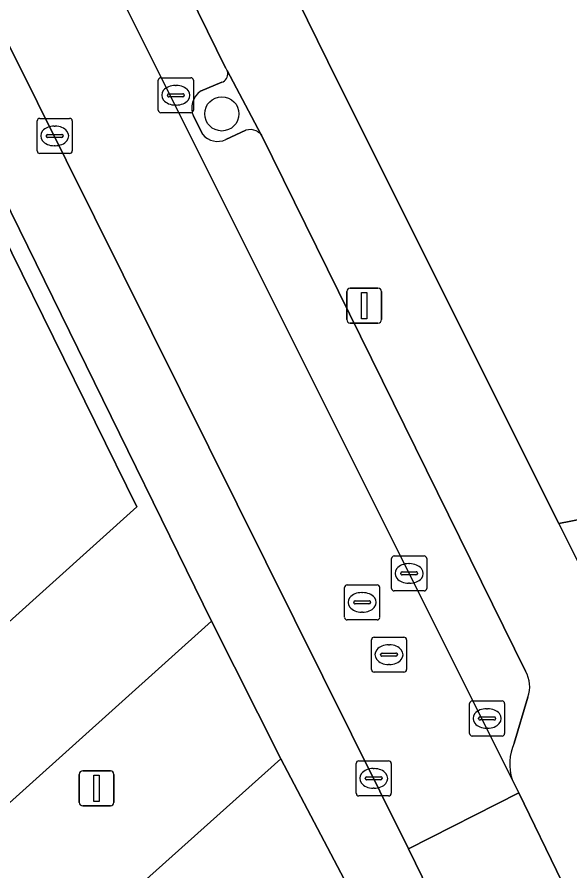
# Model space of a CAD drawing. Extents: x 162172 to 163187, y 382874 to 383685.
# Drawn here: x 163006.31 to 163022.1, y 383437.03 to 383461.4 of the extents above; entities that cross this region are included whole.
import ezdxf

# ---------------------------------------------------------------- set-up
doc = ezdxf.new("R2010")
doc.units = 0
for name, color, linetype in [('IMGEO_Boom', 7, 'Continuous'), ('IMGEO_Erf', 7, 'Continuous'), ('IMGEO_Groenvoorziening', 7, 'Continuous'), ('IMGEO_Kolk', 7, 'Continuous'), ('IMGEO_Lichtmast', 7, 'Continuous'), ('IMGEO_Pand', 7, 'Continuous'), ('IMGEO_Parkeervlak_open', 7, 'Continuous'), ('IMGEO_Rijbaan_lokaal_open', 7, 'Continuous'), ('IMGEO_Rioolput', 7, 'Continuous'), ('IMGEO_Voetpad_open', 7, 'Continuous')]:
    doc.layers.add(name, color=color, linetype=linetype)

msp = doc.modelspace()

# ---------------------------------------------------------------- linework, layer by layer
at = {"layer": 'IMGEO_Boom'}
msp.add_circle((163012.158, 383458.633), 0.489, dxfattribs=at)
at = {"layer": 'IMGEO_Erf'}
msp.add_lwpolyline([(162996.365, 383498.395), (163009.334, 383472.03), (163015.478, 383459.529), (163021.781, 383446.945), (163024.187, 383447.413), (163024.148, 383447.616), (163022.328, 383456.982), (163027.407, 383457.97), (163032.484, 383458.958), (163037.561, 383459.946), (163042.638, 383460.934), (163047.716, 383461.922)], dxfattribs=at)
msp.add_lwpolyline([(163011.861, 383444.157), (163004.216, 383459.722), (163003.769, 383459.502), (163009.733, 383447.414), (163004.831, 383443.016), (163000.374, 383439.017), (162995.916, 383435.018), (162991.459, 383431.019), (162987.003, 383427.021), (162982.546, 383423.022), (162978.088, 383419.023), (162973.631, 383415.024), (162969.174, 383411.025), (162964.717, 383407.026), (162960.292, 383403.056), (162962.892, 383400.162)], close=True, dxfattribs=at)
at = {"layer": 'IMGEO_Groenvoorziening'}
for points in [[(163013.27, 383458.052), (163012.312, 383459.871)], [(163012.156, 383459.535), (163011.548, 383459.279)], [(163011.345, 383458.565), (163011.611, 383458.043)], [(163012.272, 383457.899), (163012.84, 383458.165)], [(163016.414, 383435.351), (163013.84, 383440.229), (162990.828, 383419.638), (162993.022, 383417.804), (163010.278, 383433.725)]]:
    msp.add_lwpolyline(points, dxfattribs=at)
for centre, radius, start, end in [((163012.077, 383459.776), 0.254, 288.0777, 7.1975), ((163011.996, 383459.752), 0.338, 9.5615, 20.6407), ((163011.883, 383458.798), 0.586, 124.8399, 203.4178), ((163012.038, 383458.413), 0.565, 220.9222, 294.4979), ((163012.966, 383457.772), 0.413, 65.0106, 107.7416), ((163012.972, 383457.776), 0.406, 42.7382, 65.5222)]:
    msp.add_arc(centre, radius, start, end, dxfattribs=at)
at = {"layer": 'IMGEO_Kolk'}
for p, q in [((163010.419, 383459.665), (163011.271, 383459.665)), ((163010.344, 383458.739), (163010.344, 383459.591)), ((163010.832, 383459.445), (163010.857, 383459.445)), ((163011.345, 383459.591), (163011.345, 383458.739)), ((163010.603, 383459.159), (163010.603, 383459.171)), ((163010.646, 383459.208), (163011.044, 383459.208)), ((163011.087, 383459.171), (163011.087, 383459.159)), ((163011.041, 383459.122), (163010.643, 383459.122)), ((163010.855, 383458.885), (163010.83, 383458.885)), ((163006.959, 383458.504), (163007.811, 383458.504)), ((163011.271, 383458.665), (163010.419, 383458.665)), ((163006.884, 383457.578), (163006.884, 383458.43)), ((163007.372, 383458.284), (163007.397, 383458.284)), ((163007.885, 383458.43), (163007.885, 383457.578)), ((163007.143, 383457.998), (163007.143, 383458.01)), ((163007.581, 383457.961), (163007.183, 383457.961)), ((163007.186, 383458.047), (163007.584, 383458.047)), ((163007.627, 383458.01), (163007.627, 383457.998)), ((163007.395, 383457.724), (163007.37, 383457.724)), ((163007.811, 383457.504), (163006.959, 383457.504)), ((163019.309, 383441.878), (163020.161, 383441.878)), ((163019.234, 383440.952), (163019.234, 383441.804)), ((163019.722, 383441.658), (163019.747, 383441.658)), ((163020.235, 383441.804), (163020.235, 383440.952)), ((163019.493, 383441.372), (163019.493, 383441.384)), ((163019.536, 383441.421), (163019.934, 383441.421)), ((163019.977, 383441.384), (163019.977, 383441.372)), ((163019.931, 383441.335), (163019.533, 383441.335)), ((163019.745, 383441.098), (163019.72, 383441.098)), ((163020.161, 383440.878), (163019.309, 383440.878)), ((163016.071, 383440.169), (163016.923, 383440.169)), ((163015.996, 383439.243), (163015.996, 383440.095)), ((163016.484, 383439.949), (163016.509, 383439.949)), ((163016.997, 383440.095), (163016.997, 383439.243)), ((163016.255, 383439.663), (163016.255, 383439.675)), ((163016.298, 383439.712), (163016.696, 383439.712)), ((163016.739, 383439.675), (163016.739, 383439.663)), ((163016.693, 383439.626), (163016.295, 383439.626)), ((163016.507, 383439.389), (163016.482, 383439.389)), ((163016.923, 383439.169), (163016.071, 383439.169))]:
    msp.add_line(p, q, dxfattribs=at)
for points in [[(163010.419, 383459.665), (163011.271, 383459.665)], [(163010.344, 383458.739), (163010.344, 383459.591)], [(163011.345, 383459.591), (163011.345, 383458.739)], [(163006.959, 383458.504), (163007.811, 383458.504)], [(163011.271, 383458.665), (163010.419, 383458.665)], [(163006.884, 383457.578), (163006.884, 383458.43)], [(163007.885, 383458.43), (163007.885, 383457.578)], [(163007.811, 383457.504), (163006.959, 383457.504)], [(163019.309, 383441.878), (163020.161, 383441.878)], [(163019.234, 383440.952), (163019.234, 383441.804)], [(163020.235, 383441.804), (163020.235, 383440.952)], [(163020.161, 383440.878), (163019.309, 383440.878)], [(163016.071, 383440.169), (163016.923, 383440.169)], [(163015.996, 383439.243), (163015.996, 383440.095)], [(163016.997, 383440.095), (163016.997, 383439.243)], [(163016.923, 383439.169), (163016.071, 383439.169)]]:
    msp.add_lwpolyline(points, dxfattribs=at)
for centre, radius, start, end in [((163010.421, 383459.589), 0.0765, 91.552, 178.448), ((163010.421, 383459.589), 0.0765, 91.552, 178.448), ((163011.269, 383459.589), 0.0765, 1.552, 88.448), ((163011.269, 383459.589), 0.0765, 1.552, 88.448), ((163010.643, 383459.168), 0.0403, 85.8775, 175.7526), ((163011.048, 383459.17), 0.0386, 1.7309, 96.639), ((163010.64, 383459.158), 0.0366, 178.938, 274.7102), ((163011.044, 383459.165), 0.043, 264.8664, 352.4533), ((163010.421, 383458.741), 0.0765, 181.552, 268.448), ((163010.421, 383458.741), 0.0765, 181.552, 268.448), ((163011.269, 383458.741), 0.0765, 271.552, 358.448), ((163011.269, 383458.741), 0.0765, 271.552, 358.448), ((163006.961, 383458.428), 0.0765, 91.552, 178.448), ((163006.961, 383458.428), 0.0765, 91.552, 178.448), ((163007.809, 383458.428), 0.0765, 1.552, 88.448), ((163007.809, 383458.428), 0.0765, 1.552, 88.448), ((163007.183, 383458.007), 0.0403, 85.8775, 175.7526), ((163007.18, 383457.997), 0.0366, 178.938, 274.7102), ((163007.584, 383458.004), 0.043, 264.8664, 352.4533), ((163007.588, 383458.009), 0.0386, 1.7309, 96.639), ((163006.961, 383457.58), 0.0765, 181.552, 268.448), ((163006.961, 383457.58), 0.0765, 181.552, 268.448), ((163007.809, 383457.58), 0.0765, 271.552, 358.448), ((163007.809, 383457.58), 0.0765, 271.552, 358.448), ((163019.311, 383441.802), 0.0765, 91.552, 178.448), ((163019.311, 383441.802), 0.0765, 91.552, 178.448), ((163020.159, 383441.802), 0.0765, 1.552, 88.448), ((163020.159, 383441.802), 0.0765, 1.552, 88.448), ((163019.533, 383441.381), 0.0403, 85.8775, 175.7526), ((163019.938, 383441.383), 0.0386, 1.7309, 96.639), ((163019.53, 383441.371), 0.0366, 178.938, 274.7102), ((163019.934, 383441.378), 0.043, 264.8664, 352.4533), ((163019.311, 383440.954), 0.0765, 181.552, 268.448), ((163019.311, 383440.954), 0.0765, 181.552, 268.448), ((163020.159, 383440.954), 0.0765, 271.552, 358.448), ((163020.159, 383440.954), 0.0765, 271.552, 358.448), ((163016.073, 383440.093), 0.0765, 91.552, 178.448), ((163016.073, 383440.093), 0.0765, 91.552, 178.448), ((163016.921, 383440.093), 0.0765, 1.552, 88.448), ((163016.921, 383440.093), 0.0765, 1.552, 88.448), ((163016.295, 383439.672), 0.0403, 85.8775, 175.7526), ((163016.7, 383439.674), 0.0386, 1.7309, 96.639), ((163016.292, 383439.662), 0.0366, 178.938, 274.7102), ((163016.696, 383439.669), 0.043, 264.8664, 352.4533), ((163016.073, 383439.245), 0.0765, 181.552, 268.448), ((163016.073, 383439.245), 0.0765, 181.552, 268.448), ((163016.921, 383439.245), 0.0765, 271.552, 358.448), ((163016.921, 383439.245), 0.0765, 271.552, 358.448)]:
    msp.add_arc(centre, radius, start, end, dxfattribs=at)
for centre, major_axis, ratio, start_param, end_param in [((163010.831, 383459.165), (-0.387, 0.002), 0.722429, 4.712389, 7.853982), ((163010.856, 383459.165), (-0.39, 0.002), 0.717154, 1.570796, 4.712389), ((163007.371, 383458.004), (-0.387, 0.002), 0.722429, 4.712389, 7.853982), ((163007.396, 383458.004), (-0.39, 0.002), 0.717154, 1.570796, 4.712389), ((163019.721, 383441.378), (-0.387, 0.002), 0.722429, 4.712389, 7.853982), ((163019.746, 383441.378), (-0.39, 0.002), 0.717154, 1.570796, 4.712389), ((163016.483, 383439.669), (-0.387, 0.002), 0.722429, 4.712389, 7.853982), ((163016.508, 383439.669), (-0.39, 0.002), 0.717154, 1.570796, 4.712389)]:
    msp.add_ellipse(centre, major_axis=major_axis, ratio=ratio, start_param=start_param, end_param=end_param, dxfattribs=at)
at = {"layer": 'IMGEO_Lichtmast'}
for p, q in [((163015.728, 383452.762), (163015.728, 383453.562)), ((163015.728, 383453.562), (163015.728, 383452.762)), ((163015.828, 383453.662), (163016.618, 383453.662)), ((163016.618, 383453.662), (163015.828, 383453.662)), ((163016.718, 383453.562), (163016.718, 383452.762)), ((163016.718, 383452.762), (163016.718, 383453.562)), ((163016.618, 383452.662), (163015.828, 383452.662)), ((163015.828, 383452.662), (163016.618, 383452.662)), ((163008.085, 383438.984), (163008.085, 383439.784)), ((163008.085, 383439.784), (163008.085, 383438.984)), ((163008.185, 383439.884), (163008.975, 383439.884)), ((163008.975, 383439.884), (163008.185, 383439.884)), ((163009.075, 383439.784), (163009.075, 383438.984)), ((163009.075, 383438.984), (163009.075, 383439.784)), ((163008.975, 383438.884), (163008.185, 383438.884)), ((163008.185, 383438.884), (163008.975, 383438.884))]:
    msp.add_line(p, q, dxfattribs=at)
for points in [[(163016.148, 383453.537), (163016.298, 383453.537), (163016.298, 383452.787), (163016.148, 383452.787), (163016.148, 383453.537)], [(163008.505, 383439.759), (163008.655, 383439.759), (163008.655, 383439.009), (163008.505, 383439.009), (163008.505, 383439.759)]]:
    msp.add_lwpolyline(points, dxfattribs=at)
for centre, start, end in [((163015.828, 383453.562), 90, 180), ((163015.828, 383453.562), 90, 180), ((163016.618, 383453.562), 0, 90), ((163016.618, 383453.562), 360, 90), ((163015.828, 383452.762), 180, 270), ((163015.828, 383452.762), 180, 270), ((163016.618, 383452.762), 270, 0), ((163016.618, 383452.762), 270, 0), ((163008.185, 383439.784), 90, 180), ((163008.185, 383439.784), 90, 180), ((163008.975, 383439.784), 0, 90), ((163008.975, 383439.784), 360, 90), ((163008.185, 383438.984), 180, 270), ((163008.185, 383438.984), 180, 270), ((163008.975, 383438.984), 270, 0), ((163008.975, 383438.984), 270, 0)]:
    msp.add_arc(centre, 0.1, start, end, dxfattribs=at)
at = {"layer": 'IMGEO_Pand'}
msp.add_lwpolyline([(162998.958, 383449.561), (163004.831, 383443.016), (163009.733, 383447.414), (163003.769, 383459.502), (163003.519, 383459.378), (162999.815, 383457.547), (163003.396, 383453.543)], close=True, dxfattribs=at)
at = {"layer": 'IMGEO_Parkeervlak_open'}
for points in [[(162992.88, 383495.218), (163006.534, 383467.465), (163020.451, 383439.634)], [(163012.261, 383459.949), (163008.377, 383467.857), (163008.172, 383468.27)], [(163011.548, 383459.279), (163012.156, 383459.535)], [(163011.611, 383458.043), (163011.345, 383458.565)], [(163012.84, 383458.165), (163012.272, 383457.899)], [(163020.836, 383442.726), (163013.289, 383458.03), (163013.27, 383458.052)], [(163020.51, 383440.674), (163020.903, 383441.985)]]:
    msp.add_lwpolyline(points, dxfattribs=at)
for centre, radius, start, end in [((163012.064, 383459.764), 0.27, 23.2585, 43.0985), ((163012.077, 383459.776), 0.254, 288.0777, 7.1975), ((163011.996, 383459.752), 0.338, 9.5615, 20.6407), ((163011.883, 383458.798), 0.586, 124.8399, 203.4178), ((163012.038, 383458.413), 0.565, 220.9222, 294.4979), ((163012.966, 383457.772), 0.413, 65.0106, 107.7416), ((163012.972, 383457.776), 0.406, 42.7382, 65.5222), ((163020.057, 383442.282), 0.896, 340.644, 29.6891), ((163021.818, 383440.078), 1.437, 155.5081, 197.998)]:
    msp.add_arc(centre, radius, start, end, dxfattribs=at)
at = {"layer": 'IMGEO_Rijbaan_lokaal_open'}
for points in [[(162988.368, 383495.907), (162988.548, 383495.581), (162989.188, 383494.422), (162992.509, 383487.83), (163003.061, 383466.766), (163005.254, 383462.236), (163017.487, 383437.656), (163020.642, 383439.252), (163020.451, 383439.634), (163006.534, 383467.465), (162992.88, 383495.218), (162991.058, 383498.883), (162990.272, 383500.464), (162989.748, 383501.519)], [(163021.874, 383436.724), (163020.642, 383439.252), (163017.487, 383437.656), (163019.26, 383434.031)]]:
    msp.add_lwpolyline(points, dxfattribs=at)
at = {"layer": 'IMGEO_Rioolput'}
for p, q in [((163017.083, 383446.017), (163017.935, 383446.017)), ((163017.008, 383445.091), (163017.008, 383445.943)), ((163017.496, 383445.797), (163017.521, 383445.797)), ((163018.009, 383445.943), (163018.009, 383445.091)), ((163017.267, 383445.511), (163017.267, 383445.523)), ((163017.31, 383445.56), (163017.708, 383445.56)), ((163017.751, 383445.523), (163017.751, 383445.511)), ((163017.705, 383445.474), (163017.307, 383445.474)), ((163015.665, 383444.265), (163015.665, 383445.117)), ((163015.74, 383445.191), (163016.592, 383445.191)), ((163016.666, 383445.117), (163016.666, 383444.265)), ((163017.519, 383445.237), (163017.494, 383445.237)), ((163016.153, 383444.971), (163016.178, 383444.971)), ((163017.935, 383445.017), (163017.083, 383445.017)), ((163015.924, 383444.685), (163015.924, 383444.697)), ((163016.362, 383444.648), (163015.964, 383444.648)), ((163015.967, 383444.734), (163016.365, 383444.734)), ((163016.408, 383444.697), (163016.408, 383444.685)), ((163016.176, 383444.411), (163016.151, 383444.411)), ((163016.592, 383444.191), (163015.74, 383444.191)), ((163016.433, 383442.774), (163016.433, 383443.626)), ((163016.508, 383443.7), (163017.36, 383443.7)), ((163017.434, 383443.626), (163017.434, 383442.774)), ((163016.921, 383443.48), (163016.946, 383443.48)), ((163016.692, 383443.194), (163016.692, 383443.206)), ((163017.13, 383443.157), (163016.732, 383443.157)), ((163016.735, 383443.243), (163017.133, 383443.243)), ((163017.176, 383443.206), (163017.176, 383443.194)), ((163016.944, 383442.92), (163016.919, 383442.92)), ((163017.36, 383442.7), (163016.508, 383442.7))]:
    msp.add_line(p, q, dxfattribs=at)
for points in [[(163017.083, 383446.017), (163017.935, 383446.017)], [(163017.008, 383445.091), (163017.008, 383445.943)], [(163018.009, 383445.943), (163018.009, 383445.091)], [(163015.665, 383444.265), (163015.665, 383445.117)], [(163015.74, 383445.191), (163016.592, 383445.191)], [(163016.666, 383445.117), (163016.666, 383444.265)], [(163017.935, 383445.017), (163017.083, 383445.017)], [(163016.592, 383444.191), (163015.74, 383444.191)], [(163016.433, 383442.774), (163016.433, 383443.626)], [(163016.508, 383443.7), (163017.36, 383443.7)], [(163017.434, 383443.626), (163017.434, 383442.774)], [(163017.36, 383442.7), (163016.508, 383442.7)]]:
    msp.add_lwpolyline(points, dxfattribs=at)
for centre, radius, start, end in [((163017.085, 383445.941), 0.0765, 91.552, 178.448), ((163017.085, 383445.941), 0.0765, 91.552, 178.448), ((163017.933, 383445.941), 0.0765, 1.552, 88.448), ((163017.933, 383445.941), 0.0765, 1.552, 88.448), ((163017.307, 383445.52), 0.0403, 85.8775, 175.7526), ((163017.712, 383445.522), 0.0386, 1.7309, 96.639), ((163017.304, 383445.51), 0.0366, 178.938, 274.7102), ((163017.708, 383445.517), 0.043, 264.8664, 352.4533), ((163015.742, 383445.115), 0.0765, 91.552, 178.448), ((163015.742, 383445.115), 0.0765, 91.552, 178.448), ((163016.59, 383445.115), 0.0765, 1.552, 88.448), ((163016.59, 383445.115), 0.0765, 1.552, 88.448), ((163017.085, 383445.093), 0.0765, 181.552, 268.448), ((163017.085, 383445.093), 0.0765, 181.552, 268.448), ((163017.933, 383445.093), 0.0765, 271.552, 358.448), ((163017.933, 383445.093), 0.0765, 271.552, 358.448), ((163015.964, 383444.694), 0.0403, 85.8775, 175.7526), ((163015.961, 383444.684), 0.0366, 178.938, 274.7102), ((163016.365, 383444.691), 0.043, 264.8664, 352.4533), ((163016.369, 383444.696), 0.0386, 1.7309, 96.639), ((163015.742, 383444.267), 0.0765, 181.552, 268.448), ((163015.742, 383444.267), 0.0765, 181.552, 268.448), ((163016.59, 383444.267), 0.0765, 271.552, 358.448), ((163016.59, 383444.267), 0.0765, 271.552, 358.448), ((163016.51, 383443.624), 0.0765, 91.552, 178.448), ((163016.51, 383443.624), 0.0765, 91.552, 178.448), ((163017.358, 383443.624), 0.0765, 1.552, 88.448), ((163017.358, 383443.624), 0.0765, 1.552, 88.448), ((163016.732, 383443.203), 0.0403, 85.8775, 175.7526), ((163016.729, 383443.193), 0.0366, 178.938, 274.7102), ((163017.133, 383443.2), 0.043, 264.8664, 352.4533), ((163017.137, 383443.205), 0.0386, 1.7309, 96.639), ((163016.51, 383442.776), 0.0765, 181.552, 268.448), ((163016.51, 383442.776), 0.0765, 181.552, 268.448), ((163017.358, 383442.776), 0.0765, 271.552, 358.448), ((163017.358, 383442.776), 0.0765, 271.552, 358.448)]:
    msp.add_arc(centre, radius, start, end, dxfattribs=at)
for centre, major_axis, ratio, start_param, end_param in [((163017.495, 383445.517), (-0.387, 0.002), 0.722429, 4.712389, 7.853982), ((163017.52, 383445.517), (-0.39, 0.002), 0.717154, 1.570796, 4.712389), ((163016.152, 383444.691), (-0.387, 0.002), 0.722429, 4.712389, 7.853982), ((163016.177, 383444.691), (-0.39, 0.002), 0.717154, 1.570796, 4.712389), ((163016.92, 383443.2), (-0.387, 0.002), 0.722429, 4.712389, 7.853982), ((163016.945, 383443.2), (-0.39, 0.002), 0.717154, 1.570796, 4.712389)]:
    msp.add_ellipse(centre, major_axis=major_axis, ratio=ratio, start_param=start_param, end_param=end_param, dxfattribs=at)
at = {"layer": 'IMGEO_Voetpad_open'}
for points in [[(163027.266, 383434.469), (163027.815, 383434.545), (163027.52, 383435.273), (163022.726, 383444.971), (163022.765, 383444.979), (163021.781, 383446.945), (163015.478, 383459.529), (163009.334, 383472.03), (162996.365, 383498.395)], [(163019.26, 383434.031), (163017.487, 383437.656), (163005.254, 383462.236), (163004.86, 383462.065), (163002.634, 383466.492), (163003.061, 383466.766), (162992.509, 383487.83), (162989.188, 383494.422), (162988.548, 383495.581), (162985.706, 383494.911), (162985.982, 383494.818), (162986.966, 383494.485), (162993.518, 383481.404), (162993.117, 383481.202), (162995.833, 383475.777), (162998.519, 383470.412), (163001.17, 383465.115), (163003.769, 383459.502), (163004.216, 383459.722), (163011.861, 383444.157), (163013.84, 383440.229), (163016.414, 383435.351)], [(162995.815, 383493.087), (162999.13, 383486.639), (163004.276, 383476.168), (163004.317, 383476.085), (163005.215, 383474.242), (163008.172, 383468.27), (163008.377, 383467.857), (163012.261, 383459.949)], [(163070.52, 383458.843), (163069.014, 383460.336), (163063.647, 383455.078), (163060.493, 383454.469), (163059.729, 383454.322), (163059.731, 383454.313), (163054.653, 383453.327), (163049.576, 383452.342), (163044.498, 383451.356), (163039.42, 383450.37), (163034.342, 383449.384), (163029.265, 383448.399), (163024.187, 383447.413), (163021.781, 383446.945), (163022.765, 383444.979), (163064.036, 383453.001), (163066.043, 383442.77), (163027.52, 383435.273), (163027.815, 383434.545), (163028.318, 383434.615), (163064.986, 383441.78), (163065.826, 383441.969)], [(163012.312, 383459.871), (163013.27, 383458.052), (163013.289, 383458.03), (163020.836, 383442.726)], [(163020.903, 383441.985), (163020.51, 383440.674)], [(163020.451, 383439.634), (163020.642, 383439.252), (163021.874, 383436.724)]]:
    msp.add_lwpolyline(points, dxfattribs=at)
msp.add_lwpolyline([(163013.84, 383440.229), (163011.861, 383444.157), (162962.892, 383400.162), (162961.317, 383398.747), (162932.864, 383373.217), (162931.602, 383372.084), (162916.26, 383358.318), (162919.375, 383354.875), (162934.664, 383368.574), (162935.984, 383369.757), (162952.39, 383384.456), (162953.291, 383385.263), (162966.272, 383396.894), (162983.431, 383377.762), (163003.064, 383373.327), (163003.962, 383377.21), (162999.557, 383378.234), (162985.33, 383381.541), (162983.974, 383383.054), (162973.554, 383394.671), (162968.868, 383399.895), (162989.41, 383418.37), (162990.828, 383419.638)], close=True, dxfattribs=at)
for centre, radius, start, end in [((163012.064, 383459.764), 0.27, 23.2585, 43.0985), ((163020.057, 383442.282), 0.896, 340.644, 29.6891), ((163021.818, 383440.078), 1.437, 155.5081, 197.998)]:
    msp.add_arc(centre, radius, start, end, dxfattribs=at)

doc.saveas('drawing.dxf')
